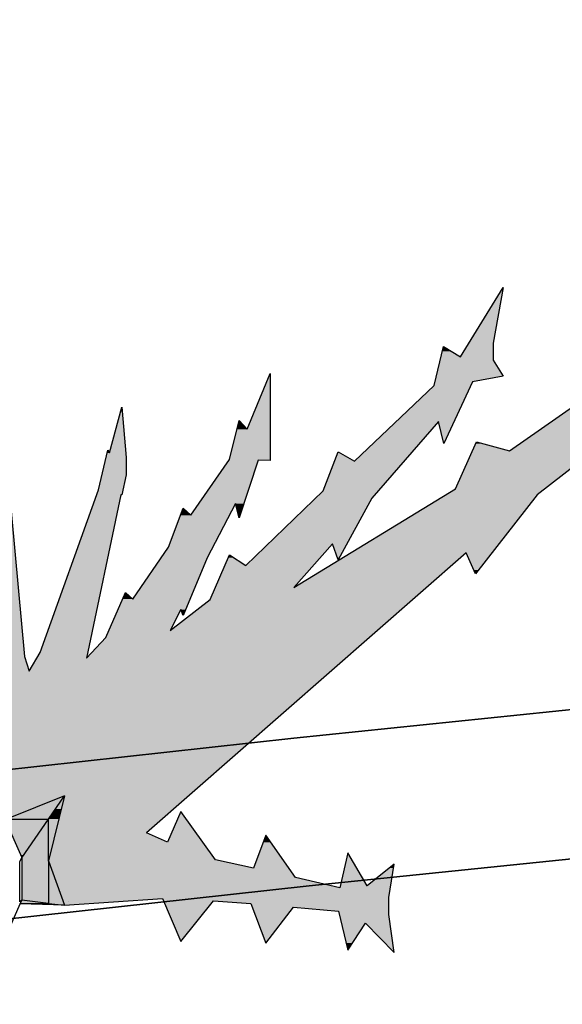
# Model space of a CAD drawing. Header units: millimetres. Extents: x 0 to 16721, y 217 to 10981.
# Tile 349 of 394: x 5648 to 5775, y 5892 to 6124. Entities that reach past the tile are written whole.
import ezdxf

# ---------------------------------------------------------------- set-up
doc = ezdxf.new("R2010")
doc.units = ezdxf.units.MM
doc.layers.add('PDF_PSS & TL', color=7, linetype='Continuous', true_color=0x7fffdf)

msp = doc.modelspace()

# ---------------------------------------------------------------- linework, layer by layer
at = {"layer": 'PDF_PSS & TL', "color": 4, "lineweight": 25}
for points in [[(9262.65, 6315.86), (8844.45, 6274.14), (8448.22, 6232.69), (8038.35, 6192.01), (7660.05, 6154.32), (7202.62, 6107.54), (6840.83, 6069.07), (6469.42, 6033.08), (6129.33, 5997.99), (5712.05, 5954.97), (5350.26, 5914.95), (4896.33, 5864.79), (4567.93, 5827.36), (4205.36, 5786.03), (3794.45, 5739.64), (3375.48, 5692.47)], [(3375.48, 5692.47), (3794.45, 5739.64), (4205.36, 5786.03), (4567.93, 5827.36), (4896.33, 5864.79), (5350.26, 5914.95), (5712.05, 5954.97), (6129.33, 5997.99), (6469.42, 6033.08), (6840.83, 6069.07), (7202.62, 6107.54), (7660.05, 6154.32), (8038.35, 6192.01), (8448.22, 6232.69), (8844.45, 6274.14), (9262.65, 6315.86)], [(9266.28, 6281.03), (8848.09, 6239.31), (8451.73, 6197.86), (8041.86, 6157.18), (7663.56, 6119.49), (7206.25, 6072.71), (6844.46, 6034.25), (6472.92, 5998.38), (6132.96, 5963.16), (5715.68, 5920.15), (5354.02, 5880.12), (4900.22, 5829.96), (4571.96, 5792.53), (4209.39, 5751.21), (3798.34, 5704.81), (3379.5, 5657.77)], [(3379.5, 5657.77), (3798.34, 5704.81), (4209.39, 5751.21), (4571.96, 5792.53), (4900.22, 5829.96), (5354.02, 5880.12), (5715.68, 5920.15), (6132.96, 5963.16), (6472.92, 5998.38), (6844.46, 6034.25), (7206.25, 6072.71), (7663.56, 6119.49), (8041.86, 6157.18), (8451.73, 6197.86), (8848.09, 6239.31), (9266.28, 6281.03)]]:
    msp.add_lwpolyline(points, dxfattribs=at)
at = {"layer": 'PDF_PSS & TL', "color": 7, "lineweight": 25}
for points in [[(5751.34, 6044.79), (5761.35, 6061.16)], [(5761.35, 6061.16), (5759.01, 6048.04), (5759.01, 6044.01)], [(5762.91, 6022.69), (5805.53, 6052.45), (5809.04, 6062.2)], [(5745.1, 6038.03), (5747.31, 6047.26)], [(5747.31, 6047.26), (5751.34, 6044.79)], [(5759.01, 6044.01), (5761.35, 6040.24)], [(5701.05, 6027.76), (5706.5, 6040.89)], [(5706.5, 6040.89), (5706.5, 6020.36)], [(5761.35, 6040.24), (5754.2, 6038.94)], [(5807.09, 6041.54), (5769.41, 6012.3)], [(5726.39, 6020.23), (5745.1, 6038.03)], [(5754.2, 6038.94), (5747.44, 6024.38)], [(5635.55, 5975.39), (5638.67, 5970.71), (5639.32, 5974.22), (5640.74, 6013.6), (5640.74, 6019.18), (5642.69, 6030.88), (5644.77, 6019.18), (5644.9, 6015.29), (5648.67, 5974.22)], [(5652.31, 5975.13), (5666.09, 6013.47), (5668.3, 6022.82), (5668.69, 6022.17), (5671.54, 6032.96), (5672.58, 6021.13), (5672.58, 6016.97), (5671.54, 6012.3)], [(5696.89, 6020.62), (5699.23, 6029.84)], [(5699.23, 6029.84), (5701.05, 6027.76)], [(5747.44, 6024.38), (5746.14, 6029.58), (5730.42, 6011.52)], [(5750.17, 6013.73), (5755.11, 6024.77)], [(5755.11, 6024.77), (5762.91, 6022.69)], [(5718.98, 6013.21), (5722.49, 6022.43)], [(5722.49, 6022.43), (5726.39, 6020.23)], [(5687.79, 6007.49), (5696.89, 6020.61)], [(5703.65, 6020.49), (5699.23, 6006.84)], [(5706.5, 6020.36), (5703.65, 6020.49)], [(5671.29, 6012.3), (5663.23, 5973.83)], [(5671.54, 6012.3), (5671.29, 6012.3)], [(5682.98, 5980.33), (5692.34, 5987.61), (5696.89, 5998.13), (5700.79, 5995.66), (5718.98, 6013.21)], [(5712.09, 5990.46), (5750.17, 6013.73)], [(5769.4, 6012.3), (5754.85, 5993.71)], [(5699.23, 6006.84), (5698.32, 6010.22), (5691.69, 5997.48)], [(5730.42, 6011.52), (5722.49, 5996.96)], [(5672.45, 5989.29), (5674.14, 5987.74), (5682.59, 5999.95), (5685.97, 6009.18)], [(5685.97, 6009.18), (5687.79, 6007.49)], [(5721.19, 6000.73), (5712.09, 5990.47)], [(5722.49, 5996.96), (5721.19, 6000.73)], [(5752.64, 5998.65), (5677.4, 5932.64)], [(5754.85, 5993.71), (5752.64, 5998.65)], [(5691.69, 5997.48), (5685.97, 5983.84)], [(5667.78, 5978.64), (5672.45, 5989.29)], [(5685.45, 5985.27), (5682.98, 5980.33)], [(5685.97, 5983.84), (5685.45, 5985.27)], [(5663.23, 5973.83), (5667.78, 5978.64)], [(5649.71, 5970.71), (5652.31, 5975.13)], [(5648.67, 5974.22), (5649.71, 5970.71)], [(5644.38, 5935.88), (5654.26, 5935.88), (5658.03, 5941.34), (5644.38, 5935.88), (5643.99, 5935.88)], [(5658.03, 5941.34), (5654.26, 5926.01), (5658.03, 5915.61)], [(5642.04, 5935.88), (5642.43, 5936.79), (5642.95, 5938.22), (5643.86, 5936.14), (5643.99, 5935.88), (5648.02, 5926.79)], [(5648.02, 5926.78), (5654.26, 5935.88)], [(5654.26, 5926), (5654.26, 5935.88)], [(5685.45, 5937.7), (5682.33, 5930.42)], [(5693.64, 5926.27), (5685.45, 5937.7)], [(5682.33, 5930.42), (5677.39, 5932.63)], [(5705.46, 5932.11), (5702.61, 5924.32)], [(5712.48, 5922.11), (5705.46, 5932.11)], [(5654.26, 5916), (5648.02, 5916.78), (5647.5, 5916.39), (5647.5, 5925.87), (5648.02, 5926.78), (5648.02, 5916.78)], [(5729.38, 5920.16), (5724.83, 5927.95), (5722.88, 5919.64)], [(5654.26, 5926), (5654.26, 5916), (5658.03, 5915.61), (5647.63, 5915.87)], [(5702.61, 5924.32), (5693.64, 5926.26)], [(5735.75, 5925.23), (5729.38, 5920.16)], [(5734.45, 5917.43), (5735.74, 5925.22)], [(5722.88, 5919.64), (5712.48, 5922.11)], [(5658.03, 5915.61), (5681.16, 5917.17)], [(5681.16, 5917.17), (5685.45, 5907.03)], [(5734.45, 5913.4), (5734.45, 5917.43)], [(5642.95, 5905.34), (5647.63, 5915.87), (5647.63, 5916)], [(5648.02, 5916.78), (5647.63, 5916), (5654.26, 5916)], [(5658.94, 5916.39), (5658.94, 5916.39)], [(5685.45, 5907.03), (5693.12, 5916.65)], [(5693.12, 5916.65), (5701.95, 5916)], [(5701.96, 5916), (5705.46, 5906.64)], [(5705.46, 5906.64), (5711.96, 5915.09)], [(5711.96, 5915.09), (5722.62, 5914.18)], [(5722.62, 5914.18), (5724.83, 5904.95)], [(5735.75, 5904.43), (5734.45, 5913.4)], [(5724.83, 5904.95), (5728.99, 5911.32)], [(5728.99, 5911.32), (5735.74, 5904.43)]]:
    msp.add_lwpolyline(points, dxfattribs=at)
at = {"layer": 'PDF_PSS & TL', "lineweight": 0}
for points in [[(5671.29, 6012.3), (5671.55, 6012.3)], [(5690.65, 5930.42), (5685.45, 5937.7)], [(5729.38, 5920.16), (5724.83, 5927.95)]]:
    msp.add_lwpolyline(points, close=True, dxfattribs=at)
at = {"layer": 'PDF_PSS & TL', "transparency": 33554559}
for points in [[(5761.35, 6061.16), (5761.22, 6060.64), (5760.96, 6060.64)], [(5760.96, 6060.64), (5759.01, 6048.04), (5753.42, 6048.04)], [(5761.22, 6060.64), (5760.96, 6060.64), (5759.01, 6048.04)], [(5747.31, 6047.26), (5749.39, 6046.09), (5747.05, 6046.09)], [(5753.42, 6048.04), (5759.01, 6044.79), (5751.34, 6044.79)], [(5759.01, 6048.04), (5753.42, 6048.04), (5759.01, 6044.79)], [(5746.79, 6044.79), (5759.01, 6044.01), (5746.53, 6044.01)], [(5747.05, 6046.09), (5751.34, 6044.79), (5746.79, 6044.79)], [(5759.01, 6044.79), (5746.79, 6044.79), (5759.01, 6044.01)], [(5749.39, 6046.09), (5747.05, 6046.09), (5751.34, 6044.79)], [(5746.53, 6044.01), (5761.35, 6040.24), (5745.62, 6040.24)], [(5759.01, 6044.01), (5746.53, 6044.01), (5761.35, 6040.24)], [(5706.11, 6040.24), (5706.5, 6027.76), (5701.05, 6027.76)], [(5706.5, 6040.89), (5706.5, 6040.24), (5706.11, 6040.24)], [(5706.5, 6040.24), (5706.11, 6040.24), (5706.5, 6027.76)], [(5745.62, 6040.24), (5754.2, 6038.94), (5745.36, 6038.94)], [(5761.35, 6040.24), (5745.62, 6040.24), (5754.2, 6038.94)], [(5789.03, 6040.89), (5782.79, 6022.7), (5762.91, 6022.7)], [(5745.1, 6038.03), (5749.78, 6029.58), (5736.27, 6029.58)], [(5745.36, 6038.94), (5753.81, 6038.03), (5745.1, 6038.03)], [(5753.81, 6038.03), (5745.1, 6038.03), (5749.78, 6029.58)], [(5754.2, 6038.94), (5745.36, 6038.94), (5753.81, 6038.03)], [(5671.29, 6031.92), (5672.45, 6022.18), (5668.69, 6022.18)], [(5671.54, 6032.96), (5671.67, 6031.92), (5671.29, 6031.92)], [(5671.68, 6031.92), (5671.29, 6031.92), (5672.45, 6022.18)], [(5699.1, 6029.71), (5701.05, 6027.76), (5698.71, 6027.76)], [(5699.23, 6029.84), (5699.36, 6029.71), (5699.1, 6029.71)], [(5699.36, 6029.71), (5699.1, 6029.71), (5701.05, 6027.76)], [(5736.14, 6029.45), (5737.95, 6020.23), (5726.39, 6020.23)], [(5736.26, 6029.58), (5746.01, 6029.45), (5736.13, 6029.45)], [(5746.01, 6029.45), (5736.14, 6029.45), (5737.95, 6020.23)], [(5746.14, 6029.58), (5736.26, 6029.58), (5746.01, 6029.45)], [(5749.78, 6029.58), (5746.14, 6029.58), (5749.78, 6029.45)], [(5746.14, 6029.58), (5749.78, 6029.45), (5746.14, 6029.45)], [(5749.78, 6029.45), (5746.14, 6029.45), (5747.57, 6024.77)], [(5746.14, 6029.45), (5747.57, 6024.77), (5747.31, 6024.77)], [(5698.71, 6027.76), (5706.5, 6020.62), (5696.89, 6020.62)], [(5706.5, 6027.76), (5698.71, 6027.76), (5706.5, 6020.62)], [(5747.31, 6024.77), (5747.57, 6024.77), (5747.44, 6024.38)], [(5754.85, 6024.38), (5762.91, 6022.69), (5754.2, 6022.69)], [(5755.11, 6024.77), (5756.28, 6024.38), (5754.85, 6024.38)], [(5756.28, 6024.38), (5754.85, 6024.38), (5762.91, 6022.69)], [(5668.17, 6022.17), (5672.58, 6021.14), (5667.91, 6021.14)], [(5668.3, 6022.69), (5668.69, 6022.17), (5668.17, 6022.17)], [(5672.45, 6022.17), (5668.17, 6022.17), (5672.58, 6021.14)], [(5668.3, 6022.82), (5668.43, 6022.69), (5668.3, 6022.69)], [(5668.43, 6022.69), (5668.3, 6022.69), (5668.69, 6022.17)], [(5722.36, 6022.17), (5726.39, 6020.23), (5721.71, 6020.23)], [(5722.49, 6022.43), (5723.01, 6022.17), (5722.36, 6022.17)], [(5723.01, 6022.17), (5722.36, 6022.17), (5726.39, 6020.23)], [(5754.2, 6022.69), (5771.22, 6013.73), (5750.17, 6013.73)], [(5782.79, 6022.69), (5754.2, 6022.69), (5771.22, 6013.73)], [(5667.91, 6021.13), (5672.58, 6016.98), (5667, 6016.98)], [(5672.58, 6021.13), (5667.91, 6021.13), (5672.58, 6016.98)], [(5696.76, 6020.36), (5700.27, 6010.22), (5689.61, 6010.22)], [(5696.89, 6020.62), (5706.5, 6020.49), (5696.76, 6020.49)], [(5703.65, 6020.49), (5696.76, 6020.49), (5703.65, 6020.36)], [(5696.76, 6020.49), (5703.65, 6020.36), (5696.76, 6020.36)], [(5703.65, 6020.36), (5696.76, 6020.36), (5700.27, 6010.22)], [(5706.5, 6020.62), (5696.89, 6020.62), (5706.5, 6020.49)], [(5703.65, 6020.49), (5706.5, 6020.49), (5706.5, 6020.36)], [(5721.71, 6020.23), (5731.98, 6013.21), (5718.98, 6013.21)], [(5737.95, 6020.23), (5721.71, 6020.23), (5731.98, 6013.21)], [(5667, 6016.98), (5671.8, 6013.47), (5666.09, 6013.47)], [(5672.58, 6016.98), (5667, 6016.98), (5671.8, 6013.47)], [(5640.74, 6013.6), (5648.67, 5974.22), (5639.32, 5974.22)], [(5645.03, 6013.6), (5640.74, 6013.6), (5648.67, 5974.22)], [(5665.7, 6012.3), (5663.49, 5975.13), (5652.31, 5975.13)], [(5671.29, 6012.3), (5665.7, 6012.3), (5663.49, 5975.13)], [(5666.09, 6013.47), (5671.55, 6012.3), (5665.7, 6012.3)], [(5665.7, 6012.3), (5671.28, 6012.3), (5671.28, 6012.3)], [(5671.28, 6012.3), (5671.28, 6012.3), (5665.7, 6012.3)], [(5671.81, 6013.47), (5666.09, 6013.47), (5671.55, 6012.3)], [(5718.98, 6013.21), (5730.42, 6011.52), (5717.29, 6011.52)], [(5731.98, 6013.21), (5718.98, 6013.21), (5730.42, 6011.52)], [(5747.83, 6012.3), (5758.62, 5998.65), (5725.61, 5998.65)], [(5750.17, 6013.73), (5769.4, 6012.3), (5747.83, 6012.3)], [(5769.4, 6012.3), (5747.83, 6012.3), (5758.62, 5998.65)], [(5771.22, 6013.73), (5750.17, 6013.73), (5769.4, 6012.3)], [(5689.61, 6010.22), (5697.8, 6009.18), (5688.96, 6009.18)], [(5698.32, 6010.22), (5689.61, 6010.22), (5697.8, 6009.18)], [(5700.27, 6010.22), (5698.32, 6010.22), (5699.88, 6009.18)], [(5698.32, 6010.22), (5699.88, 6009.18), (5698.58, 6009.18)], [(5717.29, 6011.52), (5724.57, 6000.73), (5706.12, 6000.73)], [(5730.42, 6011.52), (5717.29, 6011.52), (5724.57, 6000.73)], [(5685.84, 6008.92), (5687.79, 6007.49), (5685.45, 6007.49)], [(5685.97, 6009.18), (5686.23, 6008.92), (5685.84, 6008.92)], [(5686.23, 6008.92), (5685.84, 6008.92), (5687.79, 6007.49)], [(5688.96, 6009.18), (5696.89, 6007.49), (5687.79, 6007.49)], [(5697.8, 6009.18), (5688.96, 6009.18), (5696.89, 6007.49)], [(5698.58, 6009.18), (5698.97, 6007.49), (5699.36, 6007.49)], [(5698.58, 6009.18), (5699.88, 6009.18), (5699.36, 6007.49)], [(5685.45, 6007.49), (5692.99, 5999.95), (5682.59, 5999.95)], [(5696.89, 6007.49), (5685.45, 6007.49), (5692.99, 5999.95)], [(5698.97, 6007.49), (5699.36, 6007.49), (5699.23, 6006.84)], [(5706.11, 6000.73), (5716.77, 5995.66), (5700.79, 5995.66)], [(5721.06, 6000.73), (5721.06, 6000.73), (5706.11, 6000.73)], [(5721.06, 6000.73), (5706.11, 6000.73), (5721.19, 6000.73)], [(5721.06, 6000.73), (5706.11, 6000.73), (5716.77, 5995.66)], [(5721.19, 6000.73), (5724.57, 6000.73), (5724.57, 6000.73)], [(5724.57, 6000.73), (5724.57, 6000.73), (5721.19, 6000.73)], [(5721.19, 6000.73), (5722.36, 5997.48), (5722.75, 5997.48)], [(5721.19, 6000.73), (5724.57, 6000.73), (5722.75, 5997.48)], [(5682.59, 5999.95), (5691.69, 5997.48), (5680.9, 5997.48)], [(5692.99, 5999.95), (5682.59, 5999.95), (5691.69, 5997.48)], [(5725.61, 5998.65), (5752.25, 5998.26), (5724.83, 5998.26)], [(5752.64, 5998.65), (5725.61, 5998.65), (5752.25, 5998.26)], [(5758.62, 5998.65), (5752.64, 5998.65), (5758.36, 5998.26)], [(5752.64, 5998.65), (5758.36, 5998.26), (5752.9, 5998.26)], [(5680.9, 5997.48), (5687.66, 5987.74), (5674.15, 5987.74)], [(5691.69, 5997.48), (5680.9, 5997.48), (5687.66, 5987.74)], [(5696.5, 5997.48), (5700.79, 5995.66), (5695.85, 5995.66)], [(5696.89, 5998.13), (5698.06, 5997.48), (5696.5, 5997.48)], [(5698.06, 5997.48), (5696.5, 5997.48), (5700.79, 5995.66)], [(5724.83, 5998.26), (5743.28, 5990.47), (5712.09, 5990.47)], [(5722.36, 5997.48), (5722.75, 5997.48), (5722.49, 5996.96)], [(5752.25, 5998.26), (5724.83, 5998.26), (5743.28, 5990.47)], [(5752.9, 5998.26), (5754.46, 5994.62), (5755.5, 5994.62)], [(5752.9, 5998.26), (5758.36, 5998.26), (5755.5, 5994.62)], [(5695.85, 5995.66), (5712.09, 5990.47), (5693.51, 5990.47)], [(5716.77, 5995.66), (5695.85, 5995.66), (5712.09, 5990.47)], [(5754.46, 5994.62), (5755.5, 5994.62), (5754.85, 5993.71)], [(5672.45, 5989.29), (5673.23, 5988.52), (5672.19, 5988.52)], [(5693.51, 5990.46), (5740.03, 5987.61), (5692.34, 5987.61)], [(5743.28, 5990.46), (5693.51, 5990.46), (5740.03, 5987.61)], [(5671.81, 5987.74), (5686.62, 5985.27), (5670.77, 5985.27)], [(5672.19, 5988.52), (5674.14, 5987.74), (5671.81, 5987.74)], [(5687.66, 5987.74), (5671.81, 5987.74), (5686.62, 5985.27)], [(5673.23, 5988.52), (5672.19, 5988.52), (5674.14, 5987.74)], [(5692.34, 5987.61), (5731.85, 5980.33), (5682.98, 5980.33)], [(5740.03, 5987.61), (5692.34, 5987.61), (5731.85, 5980.33)], [(5670.77, 5985.27), (5684.67, 5983.84), (5670.12, 5983.84)], [(5685.45, 5985.27), (5670.77, 5985.27), (5684.67, 5983.84)], [(5685.45, 5985.27), (5686.62, 5985.27), (5685.97, 5983.84)], [(5670.12, 5983.84), (5682.98, 5980.33), (5668.56, 5980.33)], [(5684.67, 5983.84), (5670.12, 5983.84), (5682.98, 5980.33)], [(5668.56, 5980.33), (5729.9, 5978.64), (5667.78, 5978.64)], [(5731.85, 5980.33), (5668.56, 5980.33), (5729.9, 5978.64)], [(5667.78, 5978.64), (5724.44, 5973.83), (5663.23, 5973.83)], [(5729.9, 5978.64), (5667.78, 5978.64), (5724.44, 5973.83)], [(5652.31, 5975.13), (5663.23, 5973.83), (5651.53, 5973.83)], [(5663.49, 5975.13), (5652.31, 5975.13), (5663.23, 5973.83)], [(5639.32, 5974.22), (5649.71, 5970.71), (5638.67, 5970.71)], [(5648.67, 5974.22), (5639.32, 5974.22), (5649.71, 5970.71)], [(5651.53, 5973.83), (5720.8, 5970.71), (5649.71, 5970.71)], [(5724.44, 5973.83), (5651.53, 5973.83), (5720.8, 5970.71)], [(5590.32, 5970.71), (5649.71, 5970.71), (5649.71, 5970.71)], [(5649.71, 5970.71), (5649.71, 5970.71), (5590.32, 5970.71)], [(5720.8, 5970.71), (5590.33, 5970.71), (5687.4, 5941.34)], [(5590.33, 5970.71), (5687.4, 5941.34), (5612.55, 5941.34)], [(5658.03, 5941.34), (5632.17, 5941.34), (5649.97, 5938.22)], [(5632.17, 5941.34), (5649.97, 5938.22), (5639.32, 5938.22)], [(5658.03, 5941.34), (5677.39, 5932.63), (5655.95, 5932.63)], [(5687.4, 5941.34), (5658.03, 5941.34), (5677.39, 5932.63)], [(5649.97, 5938.22), (5642.95, 5938.22), (5648.8, 5937.7)], [(5642.95, 5938.22), (5648.8, 5937.7), (5643.21, 5937.7)], [(5643.21, 5937.7), (5648.8, 5937.7), (5644.77, 5936.14)], [(5685.45, 5937.7), (5690.65, 5930.42), (5682.33, 5930.42)], [(5655.95, 5932.63), (5682.33, 5930.42), (5655.3, 5930.42)], [(5677.39, 5932.63), (5655.95, 5932.63), (5682.33, 5930.42)], [(5705.46, 5932.11), (5706.63, 5930.42), (5704.81, 5930.42)], [(5655.3, 5930.42), (5693.64, 5926.27), (5654.39, 5926.27)], [(5690.65, 5930.42), (5655.3, 5930.42), (5693.64, 5926.27)], [(5704.81, 5930.42), (5710.92, 5924.32), (5702.61, 5924.32)], [(5706.63, 5930.42), (5704.81, 5930.42), (5710.92, 5924.32)], [(5724.83, 5927.95), (5729.38, 5920.16), (5723.01, 5920.16)], [(5654.39, 5926.27), (5694.94, 5926.01), (5654.26, 5926.01)], [(5694.94, 5926), (5654.26, 5926), (5702.61, 5924.32)], [(5654.26, 5926), (5702.61, 5924.32), (5654.91, 5924.32)], [(5693.64, 5926.27), (5654.39, 5926.27), (5694.94, 5926.01)], [(5710.92, 5924.32), (5654.91, 5924.32), (5712.48, 5922.11)], [(5654.91, 5924.32), (5712.48, 5922.11), (5655.69, 5922.11)], [(5734.71, 5924.32), (5734.97, 5920.16), (5729.38, 5920.16)], [(5735.75, 5925.23), (5735.62, 5924.32), (5734.71, 5924.32)], [(5735.62, 5924.32), (5734.71, 5924.32), (5734.97, 5920.16)], [(5712.48, 5922.11), (5655.69, 5922.11), (5722.88, 5919.64)], [(5655.69, 5922.11), (5722.88, 5919.64), (5656.6, 5919.64)], [(5734.84, 5919.64), (5656.6, 5919.64), (5734.45, 5917.43)], [(5656.6, 5919.64), (5734.45, 5917.43), (5657.38, 5917.43)], [(5723.01, 5920.16), (5734.84, 5919.64), (5722.88, 5919.64)], [(5734.97, 5920.16), (5723.01, 5920.16), (5734.84, 5919.64)], [(5734.45, 5917.43), (5657.38, 5917.43), (5734.45, 5917.17)], [(5657.38, 5917.43), (5734.45, 5917.17), (5657.51, 5917.17)], [(5681.16, 5917.17), (5657.51, 5917.17), (5674.14, 5916.65)], [(5657.51, 5917.17), (5674.14, 5916.65), (5657.64, 5916.65)], [(5734.45, 5917.17), (5681.16, 5917.17), (5734.45, 5916.65)], [(5681.16, 5917.17), (5734.45, 5916.65), (5681.42, 5916.65)], [(5674.14, 5916.65), (5657.64, 5916.65), (5663.23, 5916)], [(5657.64, 5916.65), (5663.23, 5916), (5657.9, 5916)], [(5657.9, 5916), (5663.23, 5916), (5658.03, 5915.61)], [(5693.12, 5916.65), (5681.42, 5916.65), (5692.47, 5916)], [(5681.42, 5916.65), (5692.47, 5916), (5681.68, 5916)], [(5692.47, 5916), (5681.68, 5916), (5688.57, 5910.8)], [(5681.68, 5916), (5688.57, 5910.8), (5683.89, 5910.8)], [(5734.45, 5916.65), (5693.12, 5916.65), (5734.45, 5916)], [(5693.12, 5916.65), (5734.45, 5916), (5701.96, 5916)], [(5734.45, 5916), (5701.96, 5916), (5734.45, 5915.09)], [(5701.96, 5916), (5734.45, 5915.09), (5702.35, 5915.09)], [(5711.96, 5915.09), (5702.35, 5915.09), (5711.31, 5914.18)], [(5702.35, 5915.09), (5711.31, 5914.18), (5702.61, 5914.18)], [(5734.45, 5915.09), (5711.96, 5915.09), (5734.45, 5914.18)], [(5711.96, 5915.09), (5734.45, 5914.18), (5722.62, 5914.18)], [(5702.61, 5914.18), (5705.33, 5907.03), (5705.72, 5907.03)], [(5702.61, 5914.18), (5711.31, 5914.18), (5705.72, 5907.03)], [(5734.45, 5914.18), (5722.62, 5914.18), (5734.45, 5913.4)], [(5722.62, 5914.18), (5734.45, 5913.4), (5722.88, 5913.4)], [(5734.45, 5913.4), (5722.88, 5913.4), (5734.71, 5911.32)], [(5722.88, 5913.4), (5734.71, 5911.32), (5723.27, 5911.32)], [(5683.89, 5910.8), (5688.57, 5910.8), (5685.45, 5907.03)], [(5728.99, 5911.32), (5723.27, 5911.32), (5728.73, 5910.8)], [(5723.27, 5911.32), (5728.73, 5910.8), (5723.4, 5910.8)], [(5723.4, 5910.8), (5724.44, 5906.64), (5726, 5906.64)], [(5723.4, 5910.8), (5728.73, 5910.8), (5726, 5906.64)], [(5734.71, 5911.32), (5728.99, 5911.32), (5734.84, 5910.8)], [(5728.99, 5911.32), (5734.84, 5910.8), (5729.51, 5910.8)], [(5729.51, 5910.8), (5735.35, 5904.95), (5735.74, 5904.95)], [(5729.51, 5910.8), (5734.83, 5910.8), (5735.74, 5904.95)], [(5705.33, 5907.03), (5705.72, 5907.03), (5705.46, 5906.64)], [(5724.44, 5906.64), (5726, 5906.64), (5724.83, 5904.95)], [(5735.35, 5904.95), (5735.74, 5904.95), (5735.74, 5904.43)]]:
    msp.add_solid(points, dxfattribs=at)
at = {"layer": 'PDF_PSS & TL', "color": 46, "true_color": 0x725600, "transparency": 33554559}
for points in [[(5658.03, 5941.34), (5655.82, 5938.22), (5649.97, 5938.22)], [(5657.25, 5938.22), (5658.03, 5941.34), (5655.82, 5938.22)], [(5649.97, 5938.22), (5654.26, 5935.88), (5644.38, 5935.88)], [(5655.82, 5938.22), (5649.97, 5938.22), (5654.26, 5935.88)], [(5655.82, 5938.22), (5656.73, 5935.88), (5654.26, 5935.88)], [(5657.25, 5938.22), (5655.82, 5938.22), (5656.73, 5935.88)], [(5654.26, 5935.88), (5643.99, 5935.88), (5651.66, 5932.11)], [(5643.99, 5935.88), (5651.66, 5932.11), (5645.68, 5932.11)], [(5654.26, 5935.88), (5654.26, 5932.11), (5651.66, 5932.11)], [(5656.73, 5935.88), (5654.26, 5935.88), (5655.82, 5932.11)], [(5654.26, 5935.88), (5655.82, 5932.11), (5654.26, 5932.11)], [(5651.66, 5932.11), (5645.68, 5932.11), (5648.41, 5927.43)], [(5645.68, 5932.11), (5648.41, 5927.43), (5647.63, 5927.43)], [(5651.66, 5932.11), (5654.26, 5927.43), (5648.41, 5927.43)], [(5654.26, 5932.11), (5651.66, 5932.11), (5654.26, 5927.43)], [(5654.26, 5932.11), (5654.26, 5926.78), (5654.52, 5926.78)], [(5654.26, 5932.11), (5655.82, 5932.11), (5654.52, 5926.78)], [(5647.63, 5927.43), (5648.41, 5927.43), (5648.02, 5926.78)], [(5648.41, 5927.43), (5654.26, 5926.78), (5648.02, 5926.78)], [(5654.26, 5926.78), (5648.02, 5926.78), (5654.26, 5926.01)], [(5648.02, 5926.78), (5654.26, 5926.01), (5648.02, 5926.01)], [(5654.26, 5927.43), (5648.41, 5927.43), (5654.26, 5926.78)], [(5654.26, 5926.78), (5654.52, 5926.78), (5654.26, 5926.01)], [(5654.26, 5926), (5648.02, 5926), (5654.26, 5925.87)], [(5648.02, 5926), (5654.26, 5925.87), (5648.02, 5925.87)], [(5654.26, 5925.87), (5648.02, 5925.87), (5654.26, 5916.78)], [(5648.02, 5925.87), (5654.26, 5916.78), (5648.02, 5916.78)], [(5654.26, 5926), (5654.39, 5925.87), (5654.26, 5925.87)], [(5654.39, 5925.87), (5654.26, 5925.87), (5657.9, 5916.13)], [(5654.26, 5925.87), (5657.9, 5916.13), (5654.26, 5916.13)], [(5647.76, 5916.39), (5654.26, 5916), (5647.63, 5916)], [(5654.26, 5916), (5647.63, 5916), (5655.17, 5915.87)], [(5647.63, 5916), (5655.17, 5915.87), (5647.63, 5915.87)], [(5647.63, 5915.87), (5651.53, 5915.74), (5656.21, 5915.74)], [(5647.63, 5915.87), (5655.17, 5915.87), (5656.21, 5915.74)], [(5648.02, 5916.78), (5651.79, 5916.39), (5647.76, 5916.39)], [(5651.79, 5916.39), (5647.76, 5916.39), (5654.26, 5916)], [(5654.26, 5916.78), (5648.02, 5916.78), (5654.26, 5916.13)], [(5648.02, 5916.78), (5654.26, 5916.13), (5654, 5916.13)], [(5651.53, 5915.74), (5656.21, 5915.74), (5658.03, 5915.61)], [(5654, 5916.13), (5654.26, 5916.13), (5654.26, 5916)], [(5657.9, 5916.13), (5654.26, 5916.13), (5657.9, 5916)], [(5654.26, 5916.13), (5657.9, 5916), (5654.26, 5916)], [(5654.26, 5916), (5656.6, 5915.74), (5657.9, 5915.74)], [(5654.26, 5916), (5657.9, 5916), (5657.9, 5915.74)], [(5656.6, 5915.74), (5657.9, 5915.74), (5658.03, 5915.61)]]:
    msp.add_solid(points, dxfattribs=at)

doc.saveas('drawing.dxf')
